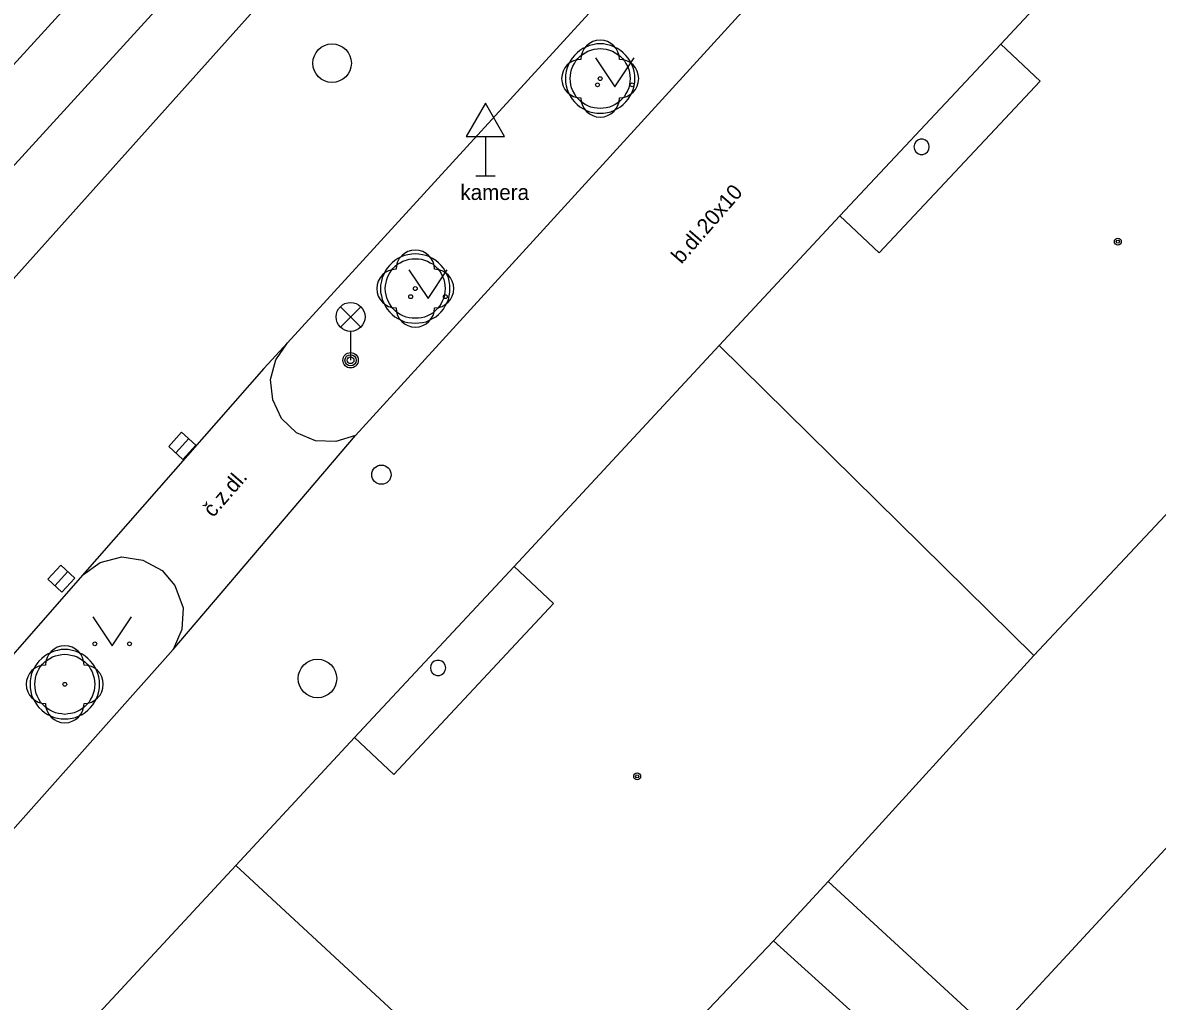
# Model space of a CAD drawing. Extents: x -598932 to -598196, y -1162207 to -1161504.
# Drawn here: x -598547.13 to -598517.67, y -1161743.39 to -1161717.99 of the extents above; entities that cross this region are included whole.
import ezdxf

# ---------------------------------------------------------------- set-up
doc = ezdxf.new("R2010")
doc.units = 0
for name, color, linetype in [('Level 22', 7, 'Continuous'), ('Level 27', 7, 'Continuous'), ('Level 28', 7, 'Continuous'), ('Level 33', 7, 'Continuous'), ('Level 34', 7, 'Continuous'), ('Level 36', 7, 'Continuous'), ('Level 39', 7, 'Continuous'), ('TM - budovy zdene_ betonove - NP', 7, 'Continuous'), ('TM - budovy zdene_ betonove - VP', 7, 'Continuous'), ('TM - chodniky - VP', 7, 'Continuous'), ('TM - komunikace - VP', 7, 'Continuous'), ('TM - MHD - osa koleji', 7, 'Continuous'), ('TM - podezdivka plotu - VP', 7, 'Continuous'), ('TM - popis povrchu', 7, 'Continuous'), ('TM - poznamka', 7, 'Continuous'), ('TM - predmet maleho rozsahu (zamereny obvodem)', 7, 'Continuous'), ('TM - rozhrani mezi zpev. plochami mezi sebou - VP', 7, 'Continuous')]:
    doc.layers.add(name, color=color, linetype=linetype)

msp = doc.modelspace()

# ---------------------------------------------------------------- linework, layer by layer
at = {"layer": 'Level 22'}
for centre in [(-598532.14, -1161719.44), (-598536.94, -1161724.89), (-598546.04, -1161735.16)]:
    msp.add_circle(centre, 0.05, dxfattribs=at)
for centre, start, end in [((-598532.14, -1161718.94), 0, 180), ((-598532.64, -1161719.44), 90, 270), ((-598531.64, -1161719.44), 270, 90), ((-598532.14, -1161719.94), 180, 0), ((-598536.94, -1161724.39), 0, 180), ((-598537.44, -1161724.89), 90, 270), ((-598536.44, -1161724.89), 270, 90), ((-598536.94, -1161725.39), 180, 0), ((-598546.04, -1161734.66), 0, 180), ((-598546.54, -1161735.16), 90, 270), ((-598545.54, -1161735.16), 270, 90), ((-598546.04, -1161735.66), 180, 0)]:
    msp.add_arc(centre, 0.5, start, end, dxfattribs=at)
at = {"layer": 'Level 27'}
for p, q in [((-598543.158, -1161729.155), (-598542.822, -1161728.785)), ((-598546.298, -1161732.605), (-598545.962, -1161732.235))]:
    msp.add_line(p, q, dxfattribs=at)
for points in [[(-598542.974, -1161729.323), (-598542.637, -1161728.954), (-598543.006, -1161728.617), (-598543.343, -1161728.986)], [(-598546.114, -1161732.773), (-598545.777, -1161732.404), (-598546.146, -1161732.067), (-598546.483, -1161732.436)]]:
    msp.add_lwpolyline(points, close=True, dxfattribs=at)
for centre in [(-598539.1, -1161719.04), (-598539.48, -1161735.01)]:
    msp.add_circle(centre, 0.5, dxfattribs=at)
at = {"layer": 'Level 28'}
msp.add_circle((-598537.82, -1161729.72), 0.25, dxfattribs=at)
at = {"layer": 'Level 33'}
for p, q in [((-598538.885, -1161725.89), (-598538.355, -1161725.36)), ((-598538.885, -1161725.36), (-598538.355, -1161725.89)), ((-598538.62, -1161726), (-598538.62, -1161726.75))]:
    msp.add_line(p, q, dxfattribs=at)
for centre, radius in [((-598538.62, -1161725.625), 0.375), ((-598538.62, -1161726.75), 0.2), ((-598538.62, -1161726.75), 0.145), ((-598538.62, -1161726.75), 0.0876)]:
    msp.add_circle(centre, radius, dxfattribs=at)
at = {"layer": 'Level 34'}
for p, q in [((-598535.12, -1161720.942), (-598535.12, -1161721.96)), ((-598535.37, -1161721.96), (-598534.87, -1161721.96))]:
    msp.add_line(p, q, dxfattribs=at)
msp.add_lwpolyline([(-598535.62, -1161720.942), (-598534.62, -1161720.942), (-598535.12, -1161720.076)], close=True, dxfattribs=at)
at = {"layer": 'Level 36'}
for points in [[(-598532.26, -1161718.9), (-598531.76, -1161719.65), (-598531.26, -1161718.9)], [(-598537.11, -1161724.4), (-598536.61, -1161725.15), (-598536.11, -1161724.4)], [(-598545.31, -1161733.41), (-598544.81, -1161734.16), (-598544.31, -1161733.41)]]:
    msp.add_lwpolyline(points, dxfattribs=at)
for centre in [(-598532.21, -1161719.6), (-598531.311, -1161719.6), (-598537.06, -1161725.1), (-598536.161, -1161725.1), (-598545.26, -1161734.11), (-598544.361, -1161734.11)]:
    msp.add_circle(centre, 0.05, dxfattribs=at)
at = {"layer": 'Level 39'}
for centre, radius in [((-598518.7, -1161723.67), 0.09), ((-598518.7, -1161723.67), 0.0398), ((-598531.18, -1161737.55), 0.09), ((-598531.18, -1161737.55), 0.0398)]:
    msp.add_circle(centre, radius, dxfattribs=at)
at = {"layer": 'TM - budovy zdene_ betonove - NP'}
for points in [[(-598521.74, -1161718.55), (-598520.72, -1161719.51), (-598524.9, -1161723.96), (-598525.92, -1161723)], [(-598534.37, -1161732.1), (-598533.35, -1161733.06), (-598537.5, -1161737.5), (-598538.52, -1161736.54)]]:
    msp.add_lwpolyline(points, dxfattribs=at)
at = {"layer": 'TM - budovy zdene_ betonove - VP'}
for points in [[(-598521.74, -1161718.55), (-598516.27, -1161712.67)], [(-598525.92, -1161723), (-598521.74, -1161718.55)], [(-598507.87, -1161720.56), (-598513.64, -1161726.7), (-598515.1, -1161728.25), (-598520.88, -1161734.41)], [(-598534.37, -1161732.1), (-598529.05, -1161726.37), (-598525.92, -1161723)], [(-598529.05, -1161726.37), (-598520.88, -1161734.41)], [(-598538.52, -1161736.54), (-598534.37, -1161732.1)], [(-598520.88, -1161734.41), (-598526.22, -1161740.28)], [(-598546.81, -1161745.48), (-598541.6, -1161739.86), (-598538.52, -1161736.54)], [(-598541.6, -1161739.86), (-598533.19, -1161747.65)], [(-598526.22, -1161740.28), (-598527.64, -1161741.82)], [(-598527.64, -1161741.82), (-598533.19, -1161747.65)]]:
    msp.add_lwpolyline(points, dxfattribs=at)
at = {"layer": 'TM - chodniky - VP'}
for points in [[(-598526.22, -1161740.28), (-598521.91, -1161744.24), (-598510.83, -1161732.26), (-598509.39, -1161730.7), (-598498.22, -1161718.63), (-598496.76, -1161717.05), (-598490.92, -1161710.74), (-598486.49, -1161705.94), (-598485.72, -1161705.11), (-598491.18, -1161700.37)], [(-598518.23, -1161706.65), (-598520.95, -1161709.48), (-598538.49, -1161728.7)], [(-598538.49, -1161728.7), (-598539, -1161728.86), (-598539.53, -1161728.84), (-598540.02, -1161728.63), (-598540.41, -1161728.26), (-598540.64, -1161727.78), (-598540.7, -1161727.25), (-598540.56, -1161726.74), (-598540.26, -1161726.3)], [(-598545.58, -1161732.33), (-598545.12, -1161732), (-598544.56, -1161731.85), (-598544.01, -1161731.94), (-598543.51, -1161732.21), (-598543.18, -1161732.6), (-598542.97, -1161733.18), (-598543, -1161733.74), (-598543.23, -1161734.26)], [(-598543.23, -1161734.26), (-598548.66, -1161740.36)], [(-598527.64, -1161741.82), (-598523.4, -1161745.65), (-598528.36, -1161751.05)]]:
    msp.add_lwpolyline(points, dxfattribs=at)
at = {"layer": 'TM - komunikace - VP'}
for points in [[(-598496.07, -1161667.11), (-598496.73, -1161667.84), (-598496.13, -1161668.4), (-598513.72, -1161687.63), (-598529.8, -1161705.26), (-598541.15, -1161717.69), (-598554.51, -1161732.6), (-598567.09, -1161747.05)], [(-598520.53, -1161704.77), (-598522.75, -1161707.16), (-598540.26, -1161726.3)], [(-598568.88, -1161745.22), (-598556.08, -1161731.23), (-598542.52, -1161716.38)], [(-598540.26, -1161726.3), (-598540.87, -1161726.96), (-598545.58, -1161732.33)], [(-598545.58, -1161732.33), (-598550.96, -1161738.47)]]:
    msp.add_lwpolyline(points, dxfattribs=at)
at = {"layer": 'TM - MHD - osa koleji'}
msp.add_lwpolyline([(-598570.18, -1161744.05), (-598557.39, -1161730.04), (-598543.83, -1161715.2), (-598532.86, -1161703.21), (-598516.21, -1161685.03)], dxfattribs=at)
at = {"layer": 'TM - podezdivka plotu - VP'}
for points in [[(-598532.23, -1161720.34), (-598532.14, -1161720.34), (-598532.05, -1161720.34), (-598531.95, -1161720.32), (-598531.86, -1161720.3), (-598531.77, -1161720.26), (-598531.69, -1161720.22), (-598531.61, -1161720.17), (-598531.54, -1161720.11), (-598531.47, -1161720.04), (-598531.41, -1161719.97), (-598531.36, -1161719.89), (-598531.32, -1161719.81), (-598531.28, -1161719.72), (-598531.26, -1161719.63), (-598531.24, -1161719.53), (-598531.24, -1161719.44), (-598531.24, -1161719.35), (-598531.26, -1161719.25), (-598531.28, -1161719.16), (-598531.32, -1161719.07), (-598531.36, -1161718.99), (-598531.41, -1161718.91), (-598531.47, -1161718.84), (-598531.54, -1161718.77), (-598531.61, -1161718.71), (-598531.69, -1161718.66), (-598531.77, -1161718.62), (-598531.86, -1161718.58), (-598531.95, -1161718.56), (-598532.05, -1161718.54), (-598532.14, -1161718.54), (-598532.23, -1161718.54), (-598532.33, -1161718.56), (-598532.42, -1161718.58), (-598532.51, -1161718.62), (-598532.59, -1161718.66), (-598532.67, -1161718.71), (-598532.74, -1161718.77), (-598532.81, -1161718.84), (-598532.87, -1161718.91), (-598532.92, -1161718.99), (-598532.96, -1161719.07), (-598533, -1161719.16), (-598533.02, -1161719.25), (-598533.04, -1161719.35), (-598533.04, -1161719.44), (-598533.04, -1161719.53), (-598533.02, -1161719.63), (-598533, -1161719.72), (-598532.96, -1161719.81), (-598532.92, -1161719.89), (-598532.87, -1161719.97), (-598532.81, -1161720.04), (-598532.74, -1161720.11), (-598532.67, -1161720.17), (-598532.59, -1161720.22), (-598532.51, -1161720.26), (-598532.42, -1161720.3), (-598532.33, -1161720.32), (-598532.23, -1161720.34)], [(-598532.14, -1161720.22), (-598532.22, -1161720.21), (-598532.3, -1161720.2), (-598532.38, -1161720.18), (-598532.46, -1161720.15), (-598532.53, -1161720.11), (-598532.6, -1161720.07), (-598532.66, -1161720.02), (-598532.72, -1161719.96), (-598532.77, -1161719.9), (-598532.81, -1161719.83), (-598532.85, -1161719.76), (-598532.88, -1161719.68), (-598532.9, -1161719.6), (-598532.91, -1161719.52), (-598532.92, -1161719.44), (-598532.91, -1161719.36), (-598532.9, -1161719.28), (-598532.88, -1161719.2), (-598532.85, -1161719.12), (-598532.81, -1161719.05), (-598532.77, -1161718.98), (-598532.72, -1161718.92), (-598532.66, -1161718.86), (-598532.6, -1161718.81), (-598532.53, -1161718.77), (-598532.46, -1161718.73), (-598532.38, -1161718.7), (-598532.3, -1161718.68), (-598532.22, -1161718.67), (-598532.14, -1161718.66), (-598532.06, -1161718.67), (-598531.98, -1161718.68), (-598531.9, -1161718.7), (-598531.82, -1161718.73), (-598531.75, -1161718.77), (-598531.68, -1161718.81), (-598531.62, -1161718.86), (-598531.56, -1161718.92), (-598531.51, -1161718.98), (-598531.47, -1161719.05), (-598531.43, -1161719.12), (-598531.4, -1161719.2), (-598531.38, -1161719.28), (-598531.37, -1161719.36), (-598531.36, -1161719.44), (-598531.37, -1161719.52), (-598531.38, -1161719.6), (-598531.4, -1161719.68), (-598531.43, -1161719.76), (-598531.47, -1161719.83), (-598531.51, -1161719.9), (-598531.56, -1161719.96), (-598531.62, -1161720.02), (-598531.68, -1161720.07), (-598531.75, -1161720.11), (-598531.82, -1161720.15), (-598531.9, -1161720.18), (-598531.98, -1161720.2), (-598532.06, -1161720.21), (-598532.14, -1161720.22)], [(-598536.94, -1161725.79), (-598536.85, -1161725.78), (-598536.75, -1161725.77), (-598536.66, -1161725.75), (-598536.57, -1161725.71), (-598536.49, -1161725.67), (-598536.41, -1161725.62), (-598536.34, -1161725.56), (-598536.27, -1161725.49), (-598536.21, -1161725.42), (-598536.16, -1161725.34), (-598536.12, -1161725.26), (-598536.08, -1161725.17), (-598536.06, -1161725.08), (-598536.04, -1161724.98), (-598536.04, -1161724.89), (-598536.04, -1161724.8), (-598536.06, -1161724.7), (-598536.08, -1161724.61), (-598536.12, -1161724.52), (-598536.16, -1161724.44), (-598536.21, -1161724.36), (-598536.27, -1161724.29), (-598536.34, -1161724.22), (-598536.41, -1161724.16), (-598536.49, -1161724.11), (-598536.57, -1161724.07), (-598536.66, -1161724.03), (-598536.75, -1161724.01), (-598536.85, -1161724), (-598536.94, -1161723.99), (-598537.03, -1161724), (-598537.13, -1161724.01), (-598537.22, -1161724.03), (-598537.31, -1161724.07), (-598537.39, -1161724.11), (-598537.47, -1161724.16), (-598537.54, -1161724.22), (-598537.61, -1161724.29), (-598537.67, -1161724.36), (-598537.72, -1161724.44), (-598537.76, -1161724.52), (-598537.8, -1161724.61), (-598537.82, -1161724.7), (-598537.84, -1161724.8), (-598537.84, -1161724.89), (-598537.84, -1161724.98), (-598537.82, -1161725.08), (-598537.8, -1161725.17), (-598537.76, -1161725.26), (-598537.72, -1161725.34), (-598537.67, -1161725.42), (-598537.61, -1161725.49), (-598537.54, -1161725.56), (-598537.47, -1161725.62), (-598537.39, -1161725.67), (-598537.31, -1161725.71), (-598537.22, -1161725.75), (-598537.13, -1161725.77), (-598537.03, -1161725.78), (-598536.94, -1161725.79)], [(-598537.02, -1161725.66), (-598537.1, -1161725.65), (-598537.18, -1161725.63), (-598537.26, -1161725.6), (-598537.33, -1161725.56), (-598537.4, -1161725.52), (-598537.46, -1161725.47), (-598537.52, -1161725.41), (-598537.57, -1161725.35), (-598537.61, -1161725.28), (-598537.65, -1161725.2), (-598537.68, -1161725.13), (-598537.7, -1161725.05), (-598537.71, -1161724.97), (-598537.72, -1161724.89), (-598537.71, -1161724.81), (-598537.7, -1161724.73), (-598537.68, -1161724.65), (-598537.65, -1161724.58), (-598537.61, -1161724.5), (-598537.57, -1161724.43), (-598537.52, -1161724.37), (-598537.46, -1161724.31), (-598537.4, -1161724.26), (-598537.33, -1161724.22), (-598537.26, -1161724.18), (-598537.18, -1161724.15), (-598537.1, -1161724.13), (-598537.02, -1161724.12), (-598536.94, -1161724.12), (-598536.86, -1161724.12), (-598536.78, -1161724.13), (-598536.7, -1161724.15), (-598536.62, -1161724.18), (-598536.55, -1161724.22), (-598536.48, -1161724.26), (-598536.42, -1161724.31), (-598536.36, -1161724.37), (-598536.31, -1161724.43), (-598536.27, -1161724.5), (-598536.23, -1161724.58), (-598536.2, -1161724.65), (-598536.18, -1161724.73), (-598536.17, -1161724.81), (-598536.16, -1161724.89), (-598536.17, -1161724.97), (-598536.18, -1161725.05), (-598536.2, -1161725.13), (-598536.23, -1161725.2), (-598536.27, -1161725.28), (-598536.31, -1161725.35), (-598536.36, -1161725.41), (-598536.42, -1161725.47), (-598536.48, -1161725.52), (-598536.55, -1161725.56), (-598536.62, -1161725.6), (-598536.7, -1161725.63), (-598536.78, -1161725.65), (-598536.86, -1161725.66), (-598536.94, -1161725.66), (-598537.02, -1161725.66)], [(-598546.13, -1161736.06), (-598546.04, -1161736.06), (-598545.95, -1161736.06), (-598545.85, -1161736.04), (-598545.76, -1161736.02), (-598545.67, -1161735.98), (-598545.59, -1161735.94), (-598545.51, -1161735.89), (-598545.44, -1161735.83), (-598545.37, -1161735.76), (-598545.31, -1161735.69), (-598545.26, -1161735.61), (-598545.22, -1161735.53), (-598545.18, -1161735.44), (-598545.16, -1161735.35), (-598545.14, -1161735.25), (-598545.14, -1161735.16), (-598545.14, -1161735.07), (-598545.16, -1161734.97), (-598545.18, -1161734.88), (-598545.22, -1161734.79), (-598545.26, -1161734.71), (-598545.31, -1161734.63), (-598545.37, -1161734.56), (-598545.44, -1161734.49), (-598545.51, -1161734.43), (-598545.59, -1161734.38), (-598545.67, -1161734.34), (-598545.76, -1161734.3), (-598545.85, -1161734.28), (-598545.95, -1161734.26), (-598546.04, -1161734.26), (-598546.13, -1161734.26), (-598546.23, -1161734.28), (-598546.32, -1161734.3), (-598546.41, -1161734.34), (-598546.49, -1161734.38), (-598546.57, -1161734.43), (-598546.64, -1161734.49), (-598546.71, -1161734.56), (-598546.77, -1161734.63), (-598546.82, -1161734.71), (-598546.86, -1161734.79), (-598546.9, -1161734.88), (-598546.92, -1161734.97), (-598546.94, -1161735.07), (-598546.94, -1161735.16), (-598546.94, -1161735.25), (-598546.92, -1161735.35), (-598546.9, -1161735.44), (-598546.86, -1161735.53), (-598546.82, -1161735.61), (-598546.77, -1161735.69), (-598546.71, -1161735.76), (-598546.64, -1161735.83), (-598546.57, -1161735.89), (-598546.49, -1161735.94), (-598546.41, -1161735.98), (-598546.32, -1161736.02), (-598546.23, -1161736.04), (-598546.13, -1161736.06)], [(-598546.04, -1161735.94), (-598546.12, -1161735.93), (-598546.2, -1161735.92), (-598546.28, -1161735.9), (-598546.36, -1161735.87), (-598546.43, -1161735.83), (-598546.5, -1161735.79), (-598546.56, -1161735.74), (-598546.62, -1161735.68), (-598546.67, -1161735.62), (-598546.71, -1161735.55), (-598546.75, -1161735.48), (-598546.78, -1161735.4), (-598546.8, -1161735.32), (-598546.81, -1161735.24), (-598546.82, -1161735.16), (-598546.81, -1161735.08), (-598546.8, -1161735), (-598546.78, -1161734.92), (-598546.75, -1161734.84), (-598546.71, -1161734.77), (-598546.67, -1161734.7), (-598546.62, -1161734.64), (-598546.56, -1161734.58), (-598546.5, -1161734.53), (-598546.43, -1161734.49), (-598546.36, -1161734.45), (-598546.28, -1161734.42), (-598546.2, -1161734.4), (-598546.12, -1161734.39), (-598546.04, -1161734.38), (-598545.96, -1161734.39), (-598545.88, -1161734.4), (-598545.8, -1161734.42), (-598545.72, -1161734.45), (-598545.65, -1161734.49), (-598545.58, -1161734.53), (-598545.52, -1161734.58), (-598545.46, -1161734.64), (-598545.41, -1161734.7), (-598545.37, -1161734.77), (-598545.33, -1161734.84), (-598545.3, -1161734.92), (-598545.28, -1161735), (-598545.27, -1161735.08), (-598545.26, -1161735.16), (-598545.27, -1161735.24), (-598545.28, -1161735.32), (-598545.3, -1161735.4), (-598545.33, -1161735.48), (-598545.37, -1161735.55), (-598545.41, -1161735.62), (-598545.46, -1161735.68), (-598545.52, -1161735.74), (-598545.58, -1161735.79), (-598545.65, -1161735.83), (-598545.72, -1161735.87), (-598545.8, -1161735.9), (-598545.88, -1161735.92), (-598545.96, -1161735.93), (-598546.04, -1161735.94)]]:
    msp.add_lwpolyline(points, dxfattribs=at)
at = {"layer": 'TM - predmet maleho rozsahu (zamereny obvodem)'}
for points in [[(-598523.595, -1161721.213), (-598523.607, -1161721.145), (-598523.642, -1161721.084), (-598523.695, -1161721.04), (-598523.76, -1161721.016), (-598523.83, -1161721.016), (-598523.895, -1161721.04), (-598523.948, -1161721.084), (-598523.983, -1161721.145), (-598523.995, -1161721.213), (-598523.983, -1161721.281), (-598523.948, -1161721.342), (-598523.895, -1161721.386), (-598523.83, -1161721.41), (-598523.76, -1161721.41), (-598523.695, -1161721.386), (-598523.642, -1161721.342), (-598523.607, -1161721.281), (-598523.595, -1161721.213)], [(-598536.148, -1161734.736), (-598536.16, -1161734.668), (-598536.195, -1161734.607), (-598536.248, -1161734.563), (-598536.313, -1161734.539), (-598536.383, -1161734.539), (-598536.448, -1161734.563), (-598536.501, -1161734.607), (-598536.536, -1161734.668), (-598536.548, -1161734.736), (-598536.536, -1161734.804), (-598536.501, -1161734.865), (-598536.448, -1161734.909), (-598536.383, -1161734.933), (-598536.313, -1161734.933), (-598536.248, -1161734.909), (-598536.195, -1161734.865), (-598536.16, -1161734.804), (-598536.148, -1161734.736)]]:
    msp.add_lwpolyline(points, dxfattribs=at)
at = {"layer": 'TM - rozhrani mezi zpev. plochami mezi sebou - VP'}
msp.add_lwpolyline([(-598543.23, -1161734.26), (-598538.49, -1161728.7)], dxfattribs=at)

# ---------------------------------------------------------------- texts
at = {"layer": 'TM - popis povrchu'}
for s, rotation, p in [('b.dl.20x10', 49.123, (-598530.03, -1161724.27)), ('č.z.dl.', 49.0426, (-598542.19, -1161730.85))]:
    msp.add_text(s, height=0.4, rotation=rotation, dxfattribs=at).set_placement(p)
at = {"layer": 'TM - poznamka'}
msp.add_text('kamera', height=0.4, dxfattribs=at).set_placement((-598535.77, -1161722.59))

doc.saveas('drawing.dxf')
